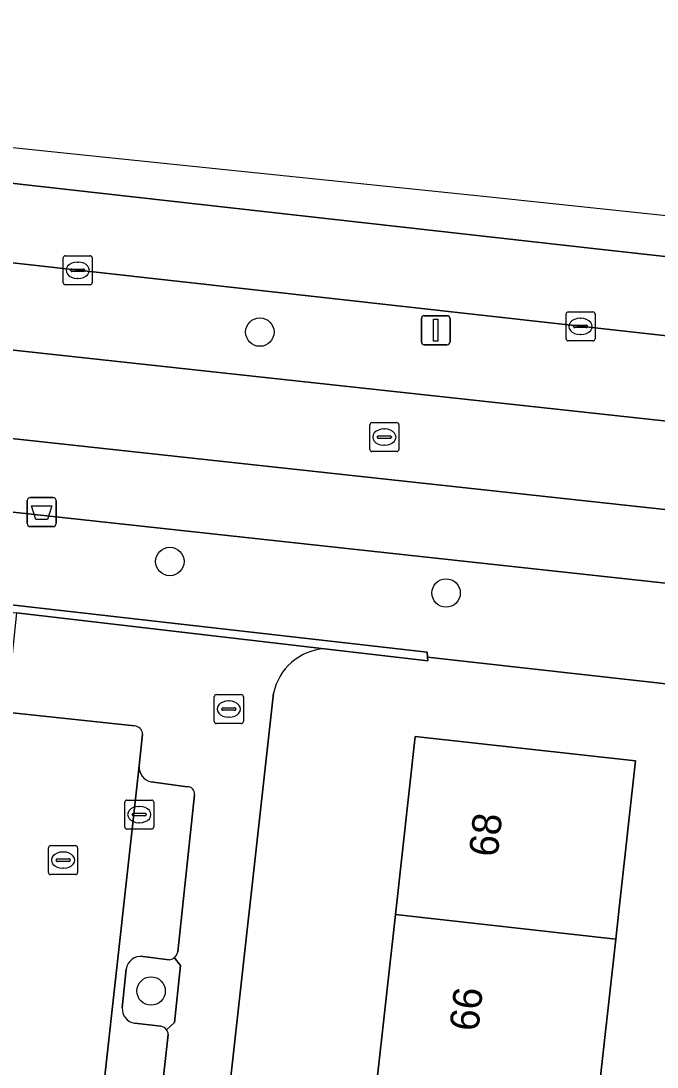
# Model space of a CAD drawing. Extents: x 161928 to 163071, y 386474 to 387428.
# Drawn here: x 162139.1 to 162161, y 387385.23 to 387421.25 of the extents above; entities that cross this region are included whole.
import ezdxf

# ---------------------------------------------------------------- set-up
doc = ezdxf.new("R2010")
doc.units = 0
for name, color, linetype in [('IMGEO_Afvalbak', 7, 'Continuous'), ('IMGEO_Berm_groen', 7, 'Continuous'), ('IMGEO_Boom', 7, 'Continuous'), ('IMGEO_Brandkraan', 7, 'Continuous'), ('IMGEO_Erf', 7, 'Continuous'), ('IMGEO_Fietspad_gesloten', 7, 'Continuous'), ('IMGEO_Groenvoorziening', 7, 'Continuous'), ('IMGEO_Kolk', 7, 'Continuous'), ('IMGEO_Lichtmast', 7, 'Continuous'), ('IMGEO_Muur', 7, 'Continuous'), ('IMGEO_Pand', 7, 'Continuous'), ('IMGEO_Pand_nummerreeks', 7, 'Continuous'), ('IMGEO_Parkeervlak_open', 7, 'Continuous'), ('IMGEO_Rijbaan_lokaal_gesloten', 7, 'Continuous'), ('IMGEO_Rijbaan_lokaal_open', 7, 'Continuous'), ('IMGEO_Rioolput', 7, 'Continuous'), ('IMGEO_Voetpad_open', 7, 'Continuous')]:
    doc.layers.add(name, color=color, linetype=linetype)

msp = doc.modelspace()

# ---------------------------------------------------------------- linework, layer by layer
at = {"layer": 'IMGEO_Afvalbak'}
for p, q in [((162139.315, 387403.943), (162139.315, 387404.743)), ((162139.315, 387404.743), (162139.315, 387403.943)), ((162139.415, 387404.843), (162140.205, 387404.843)), ((162140.205, 387404.843), (162139.415, 387404.843)), ((162140.305, 387404.743), (162140.305, 387403.943)), ((162140.305, 387403.943), (162140.305, 387404.743)), ((162140.205, 387403.843), (162139.415, 387403.843)), ((162139.415, 387403.843), (162140.205, 387403.843))]:
    msp.add_line(p, q, dxfattribs=at)
msp.add_lwpolyline([(162139.458, 387404.557), (162140.162, 387404.557), (162140.013, 387404.087), (162139.607, 387404.087), (162139.458, 387404.557)], dxfattribs=at)
for centre, start, end in [((162139.415, 387404.743), 90, 180), ((162139.415, 387404.743), 90, 180), ((162140.205, 387404.743), 0, 90), ((162140.205, 387404.743), 360, 90), ((162139.415, 387403.943), 180, 270), ((162139.415, 387403.943), 180, 270), ((162140.205, 387403.943), 270, 0), ((162140.205, 387403.943), 270, 0)]:
    msp.add_arc(centre, 0.1, start, end, dxfattribs=at)
at = {"layer": 'IMGEO_Berm_groen'}
for points in [[(162181.594, 387408.144), (162096.316, 387417.659)], [(162095.965, 387414.572), (162171.263, 387406.391), (162181.236, 387405.152)]]:
    msp.add_lwpolyline(points, dxfattribs=at)
msp.add_lwpolyline([(162165.613, 387401.423), (162132.273, 387405.055), (162131.895, 387401.933), (162153.086, 387399.523), (162153.1, 387399.352), (162172.594, 387397.165), (162172.889, 387397.132), (162173.252, 387400.528)], close=True, dxfattribs=at)
at = {"layer": 'IMGEO_Boom'}
for centre in [(162147.321, 387410.539), (162144.224, 387402.641), (162153.735, 387401.557), (162143.578, 387387.849)]:
    msp.add_circle(centre, 0.489, dxfattribs=at)
at = {"layer": 'IMGEO_Brandkraan'}
for p, q in [((162145.754, 387397.133), (162145.754, 387397.985)), ((162145.829, 387398.059), (162146.681, 387398.059)), ((162146.242, 387397.839), (162146.267, 387397.839)), ((162146.755, 387397.985), (162146.755, 387397.133)), ((162146.013, 387397.553), (162146.013, 387397.565)), ((162146.451, 387397.516), (162146.053, 387397.516)), ((162146.056, 387397.602), (162146.454, 387397.602)), ((162146.497, 387397.565), (162146.497, 387397.553)), ((162146.681, 387397.059), (162145.829, 387397.059)), ((162146.265, 387397.279), (162146.24, 387397.279))]:
    msp.add_line(p, q, dxfattribs=at)
for points in [[(162145.754, 387397.133), (162145.754, 387397.985)], [(162145.829, 387398.059), (162146.681, 387398.059)], [(162146.755, 387397.985), (162146.755, 387397.133)], [(162146.681, 387397.059), (162145.829, 387397.059)]]:
    msp.add_lwpolyline(points, dxfattribs=at)
for centre, radius, start, end in [((162145.831, 387397.983), 0.0765, 91.552, 178.448), ((162145.831, 387397.983), 0.0765, 91.552, 178.448), ((162146.679, 387397.983), 0.0765, 1.552, 88.448), ((162146.679, 387397.983), 0.0765, 1.552, 88.448), ((162146.053, 387397.562), 0.0403, 85.8775, 175.7526), ((162146.05, 387397.552), 0.0366, 178.938, 274.7102), ((162146.454, 387397.559), 0.043, 264.8664, 352.4533), ((162146.458, 387397.564), 0.0386, 1.7309, 96.639), ((162145.831, 387397.135), 0.0765, 181.552, 268.448), ((162145.831, 387397.135), 0.0765, 181.552, 268.448), ((162146.679, 387397.135), 0.0765, 271.552, 358.448), ((162146.679, 387397.135), 0.0765, 271.552, 358.448)]:
    msp.add_arc(centre, radius, start, end, dxfattribs=at)
for centre, major_axis, ratio, start_param, end_param in [((162146.241, 387397.559), (-0.387, 0.002), 0.722429, 4.712389, 7.853982), ((162146.266, 387397.559), (-0.39, 0.002), 0.717154, 1.570796, 4.712389)]:
    msp.add_ellipse(centre, major_axis=major_axis, ratio=ratio, start_param=start_param, end_param=end_param, dxfattribs=at)
at = {"layer": 'IMGEO_Erf'}
for points in [[(162166.839, 387369.185), (162169.576, 387368.877), (162169.954, 387372.214), (162167.217, 387372.523), (162167.687, 387376.689), (162168.187, 387381.13), (162170.924, 387380.822), (162171.301, 387384.159), (162168.564, 387384.468), (162169.034, 387388.634), (162169.534, 387393.075), (162172.101, 387392.786), (162172.594, 387397.165), (162153.1, 387399.352), (162153.111, 387399.218), (162149.547, 387399.634)], [(162147.797, 387398.11), (162141.026, 387337.206)], [(162151.327, 387384.52), (162151.989, 387390.483), (162152.67, 387396.618), (162160.255, 387395.777), (162159.704, 387390.808), (162159.576, 387389.641), (162158.914, 387383.678)]]:
    msp.add_lwpolyline(points, dxfattribs=at)
msp.add_arc((162149.669, 387397.727), 1.911, 93.6582, 168.4443, dxfattribs=at)
at = {"layer": 'IMGEO_Fietspad_gesloten'}
for points in [[(162181.236, 387405.152), (162171.263, 387406.391), (162095.965, 387414.572)], [(162093.779, 387411.765), (162183.652, 387401.998), (162199.537, 387400.327), (162209.041, 387399.328), (162216.216, 387398.494), (162223.632, 387397.632)]]:
    msp.add_lwpolyline(points, dxfattribs=at)
at = {"layer": 'IMGEO_Groenvoorziening'}
for points in [[(162144.2, 387388.928), (162143.29, 387389.035)], [(162144.111, 387386.514), (162144.379, 387386.767), (162144.586, 387388.735), (162144.371, 387389)], [(162142.723, 387388.606), (162142.586, 387387.271)], [(162143.004, 387386.743), (162143.915, 387386.638)]]:
    msp.add_lwpolyline(points, dxfattribs=at)
for centre, radius, start, end in [((162143.221, 387388.537), 0.503, 82.135, 172.0883), ((162144.158, 387389.268), 0.342, 277.1144, 308.5529), ((162143.088, 387387.239), 0.503, 176.3005, 260.4344), ((162143.859, 387386.333), 0.31, 35.7463, 79.6145)]:
    msp.add_arc(centre, radius, start, end, dxfattribs=at)
at = {"layer": 'IMGEO_Kolk'}
for p, q in [((162140.55, 387412.241), (162140.55, 387413.093)), ((162140.625, 387413.167), (162141.477, 387413.167)), ((162141.038, 387412.947), (162141.063, 387412.947)), ((162141.551, 387413.093), (162141.551, 387412.241)), ((162140.809, 387412.661), (162140.809, 387412.673)), ((162141.247, 387412.624), (162140.849, 387412.624)), ((162140.852, 387412.71), (162141.25, 387412.71)), ((162141.293, 387412.673), (162141.293, 387412.661)), ((162141.061, 387412.387), (162141.036, 387412.387)), ((162141.477, 387412.167), (162140.625, 387412.167)), ((162157.865, 387410.309), (162157.865, 387411.161)), ((162157.94, 387411.235), (162158.792, 387411.235)), ((162158.866, 387411.161), (162158.866, 387410.309)), ((162158.124, 387410.729), (162158.124, 387410.741)), ((162158.167, 387410.778), (162158.565, 387410.778)), ((162158.353, 387411.015), (162158.378, 387411.015)), ((162158.608, 387410.741), (162158.608, 387410.729)), ((162158.562, 387410.692), (162158.164, 387410.692)), ((162158.376, 387410.455), (162158.351, 387410.455)), ((162158.792, 387410.235), (162157.94, 387410.235)), ((162142.671, 387393.501), (162142.671, 387394.353)), ((162142.746, 387394.427), (162143.598, 387394.427)), ((162143.159, 387394.207), (162143.184, 387394.207)), ((162143.672, 387394.353), (162143.672, 387393.501)), ((162142.93, 387393.921), (162142.93, 387393.933)), ((162143.368, 387393.884), (162142.97, 387393.884)), ((162142.973, 387393.97), (162143.371, 387393.97)), ((162143.414, 387393.933), (162143.414, 387393.921)), ((162143.182, 387393.647), (162143.157, 387393.647)), ((162143.598, 387393.427), (162142.746, 387393.427))]:
    msp.add_line(p, q, dxfattribs=at)
for points in [[(162140.55, 387412.241), (162140.55, 387413.093)], [(162140.625, 387413.167), (162141.477, 387413.167)], [(162141.551, 387413.093), (162141.551, 387412.241)], [(162141.477, 387412.167), (162140.625, 387412.167)], [(162157.865, 387410.309), (162157.865, 387411.161)], [(162157.94, 387411.235), (162158.792, 387411.235)], [(162158.866, 387411.161), (162158.866, 387410.309)], [(162158.792, 387410.235), (162157.94, 387410.235)], [(162142.671, 387393.501), (162142.671, 387394.353)], [(162142.746, 387394.427), (162143.598, 387394.427)], [(162143.672, 387394.353), (162143.672, 387393.501)], [(162143.598, 387393.427), (162142.746, 387393.427)]]:
    msp.add_lwpolyline(points, dxfattribs=at)
for centre, radius, start, end in [((162140.627, 387413.091), 0.0765, 91.552, 178.448), ((162140.627, 387413.091), 0.0765, 91.552, 178.448), ((162141.475, 387413.091), 0.0765, 1.552, 88.448), ((162141.475, 387413.091), 0.0765, 1.552, 88.448), ((162140.849, 387412.67), 0.0403, 85.8775, 175.7526), ((162140.846, 387412.66), 0.0366, 178.938, 274.7102), ((162141.25, 387412.667), 0.043, 264.8664, 352.4533), ((162141.254, 387412.672), 0.0386, 1.7309, 96.639), ((162140.627, 387412.243), 0.0765, 181.552, 268.448), ((162140.627, 387412.243), 0.0765, 181.552, 268.448), ((162141.475, 387412.243), 0.0765, 271.552, 358.448), ((162141.475, 387412.243), 0.0765, 271.552, 358.448), ((162157.942, 387411.159), 0.0765, 91.552, 178.448), ((162157.942, 387411.159), 0.0765, 91.552, 178.448), ((162158.79, 387411.159), 0.0765, 1.552, 88.448), ((162158.79, 387411.159), 0.0765, 1.552, 88.448), ((162158.164, 387410.738), 0.0403, 85.8775, 175.7526), ((162158.569, 387410.74), 0.0386, 1.7309, 96.639), ((162158.161, 387410.728), 0.0366, 178.938, 274.7102), ((162158.565, 387410.735), 0.043, 264.8664, 352.4533), ((162157.942, 387410.311), 0.0765, 181.552, 268.448), ((162157.942, 387410.311), 0.0765, 181.552, 268.448), ((162158.79, 387410.311), 0.0765, 271.552, 358.448), ((162158.79, 387410.311), 0.0765, 271.552, 358.448), ((162142.748, 387394.351), 0.0765, 91.552, 178.448), ((162142.748, 387394.351), 0.0765, 91.552, 178.448), ((162143.596, 387394.351), 0.0765, 1.552, 88.448), ((162143.596, 387394.351), 0.0765, 1.552, 88.448), ((162142.97, 387393.93), 0.0403, 85.8775, 175.7526), ((162142.967, 387393.92), 0.0366, 178.938, 274.7102), ((162143.371, 387393.927), 0.043, 264.8664, 352.4533), ((162143.375, 387393.932), 0.0386, 1.7309, 96.639), ((162142.748, 387393.503), 0.0765, 181.552, 268.448), ((162142.748, 387393.503), 0.0765, 181.552, 268.448), ((162143.596, 387393.503), 0.0765, 271.552, 358.448), ((162143.596, 387393.503), 0.0765, 271.552, 358.448)]:
    msp.add_arc(centre, radius, start, end, dxfattribs=at)
for centre, major_axis, ratio, start_param, end_param in [((162141.037, 387412.667), (-0.387, 0.002), 0.722429, 4.712389, 7.853982), ((162141.062, 387412.667), (-0.39, 0.002), 0.717154, 1.570796, 4.712389), ((162158.352, 387410.735), (-0.387, 0.002), 0.722429, 4.712389, 7.853982), ((162158.377, 387410.735), (-0.39, 0.002), 0.717154, 1.570796, 4.712389), ((162143.158, 387393.927), (-0.387, 0.002), 0.722429, 4.712389, 7.853982), ((162143.183, 387393.927), (-0.39, 0.002), 0.717154, 1.570796, 4.712389)]:
    msp.add_ellipse(centre, major_axis=major_axis, ratio=ratio, start_param=start_param, end_param=end_param, dxfattribs=at)
at = {"layer": 'IMGEO_Lichtmast'}
for p, q in [((162152.985, 387411.104), (162153.775, 387411.104)), ((162153.775, 387411.104), (162152.985, 387411.104)), ((162152.885, 387410.204), (162152.885, 387411.004)), ((162152.885, 387411.004), (162152.885, 387410.204)), ((162153.875, 387411.004), (162153.875, 387410.204)), ((162153.875, 387410.204), (162153.875, 387411.004)), ((162153.775, 387410.104), (162152.985, 387410.104)), ((162152.985, 387410.104), (162153.775, 387410.104))]:
    msp.add_line(p, q, dxfattribs=at)
msp.add_lwpolyline([(162153.305, 387410.979), (162153.455, 387410.979), (162153.455, 387410.229), (162153.305, 387410.229), (162153.305, 387410.979)], dxfattribs=at)
for centre, start, end in [((162152.985, 387411.004), 90, 180), ((162152.985, 387411.004), 90, 180), ((162153.775, 387411.004), 0, 90), ((162153.775, 387411.004), 360, 90), ((162152.985, 387410.204), 180, 270), ((162152.985, 387410.204), 180, 270), ((162153.775, 387410.204), 270, 0), ((162153.775, 387410.204), 270, 0)]:
    msp.add_arc(centre, 0.1, start, end, dxfattribs=at)
at = {"layer": 'IMGEO_Muur'}
msp.add_lwpolyline([(162131.895, 387401.933), (162132.273, 387405.055), (162131.996, 387405.085), (162131.59, 387401.731), (162131.251, 387398.932), (162131.528, 387398.9), (162131.867, 387401.699), (162138.947, 387400.872), (162149.547, 387399.634), (162153.111, 387399.218), (162153.1, 387399.352), (162153.086, 387399.523)], close=True, dxfattribs=at)
at = {"layer": 'IMGEO_Pand'}
for points in [[(162159.704, 387390.808), (162160.255, 387395.777), (162152.67, 387396.618), (162151.989, 387390.483), (162159.576, 387389.641)], [(162159.576, 387389.641), (162151.989, 387390.483), (162151.327, 387384.52), (162158.914, 387383.678)]]:
    msp.add_lwpolyline(points, close=True, dxfattribs=at)
at = {"layer": 'IMGEO_Parkeervlak_open'}
for points in [[(162143.165, 387395.601), (162139.246, 387360.16), (162136.099, 387331.767)], [(162144.822, 387394.887), (162143.582, 387395.05)], [(162144.493, 387389.203), (162145.076, 387394.61)], [(162143.29, 387389.035), (162144.2, 387388.928)], [(162142.586, 387387.271), (162142.723, 387388.606)], [(162143.915, 387386.638), (162143.004, 387386.743)], [(162142.904, 387374.953), (162144.166, 387386.356)]]:
    msp.add_lwpolyline(points, dxfattribs=at)
for centre, radius, start, end in [((162143.693, 387395.567), 0.529, 176.3229, 257.9144), ((162144.83, 387394.64), 0.247, 353.0942, 91.9454), ((162144.153, 387389.269), 0.347, 309.0357, 348.9538), ((162143.221, 387388.537), 0.503, 82.135, 172.0883), ((162144.158, 387389.268), 0.342, 277.1144, 308.5529), ((162143.088, 387387.239), 0.503, 176.3005, 260.4344), ((162143.859, 387386.333), 0.31, 35.7463, 79.6145), ((162143.873, 387386.343), 0.293, 2.6298, 35.7564)]:
    msp.add_arc(centre, radius, start, end, dxfattribs=at)
at = {"layer": 'IMGEO_Rijbaan_lokaal_gesloten'}
for points in [[(162096.771, 387421.253), (162096.67, 387420.483), (162108.698, 387419.025), (162126.066, 387417.09), (162158.899, 387413.409), (162193.872, 387409.531), (162213.835, 387407.313), (162230.26, 387405.606), (162263.092, 387402.05), (162303.555, 387397.582), (162309.376, 387396.694), (162314.166, 387395.814), (162321.543, 387394.925), (162321.659, 387394.901), (162321.901, 387396.97), (162321.901, 387396.97), (162236.962, 387406.541), (162202.411, 387410.194), (162155.241, 387415.181), (162141.573, 387416.6), (162096.771, 387421.253)], [(162096.67, 387420.483), (162096.329, 387417.871), (162096.316, 387417.659), (162181.594, 387408.144), (162185.5, 387407.688), (162190.624, 387407.135), (162194.534, 387406.71), (162207.136, 387405.306), (162298.195, 387395.197)], [(162314.166, 387395.814), (162309.376, 387396.694), (162303.555, 387397.582), (162263.092, 387402.05), (162230.26, 387405.606), (162213.835, 387407.313), (162193.872, 387409.531), (162158.899, 387413.409), (162126.066, 387417.09), (162108.698, 387419.025), (162096.67, 387420.483)]]:
    msp.add_lwpolyline(points, dxfattribs=at)
at = {"layer": 'IMGEO_Rijbaan_lokaal_open'}
for points in [[(162143.006, 387396.977), (162138.589, 387397.452)], [(162139.246, 387360.16), (162143.165, 387395.601), (162143.284, 387396.695)]]:
    msp.add_lwpolyline(points, dxfattribs=at)
msp.add_arc((162142.999, 387396.692), 0.285, 0.54, 88.6415, dxfattribs=at)
at = {"layer": 'IMGEO_Rioolput'}
for p, q in [((162151.108, 387406.498), (162151.108, 387407.35)), ((162151.183, 387407.424), (162152.035, 387407.424)), ((162151.596, 387407.204), (162151.621, 387407.204)), ((162152.109, 387407.35), (162152.109, 387406.498)), ((162151.367, 387406.918), (162151.367, 387406.93)), ((162151.805, 387406.881), (162151.407, 387406.881)), ((162151.41, 387406.967), (162151.808, 387406.967)), ((162151.851, 387406.93), (162151.851, 387406.918)), ((162152.035, 387406.424), (162151.183, 387406.424)), ((162151.619, 387406.644), (162151.594, 387406.644)), ((162140.048, 387391.932), (162140.048, 387392.784)), ((162140.123, 387392.858), (162140.975, 387392.858)), ((162141.049, 387392.784), (162141.049, 387391.932)), ((162140.35, 387392.401), (162140.748, 387392.401)), ((162140.536, 387392.638), (162140.561, 387392.638)), ((162140.307, 387392.352), (162140.307, 387392.364)), ((162140.745, 387392.315), (162140.347, 387392.315)), ((162140.559, 387392.078), (162140.534, 387392.078)), ((162140.791, 387392.364), (162140.791, 387392.352)), ((162140.975, 387391.858), (162140.123, 387391.858))]:
    msp.add_line(p, q, dxfattribs=at)
for points in [[(162151.108, 387406.498), (162151.108, 387407.35)], [(162151.183, 387407.424), (162152.035, 387407.424)], [(162152.109, 387407.35), (162152.109, 387406.498)], [(162152.035, 387406.424), (162151.183, 387406.424)], [(162140.048, 387391.932), (162140.048, 387392.784)], [(162140.123, 387392.858), (162140.975, 387392.858)], [(162141.049, 387392.784), (162141.049, 387391.932)], [(162140.975, 387391.858), (162140.123, 387391.858)]]:
    msp.add_lwpolyline(points, dxfattribs=at)
for centre, radius, start, end in [((162151.185, 387407.348), 0.0765, 91.552, 178.448), ((162151.185, 387407.348), 0.0765, 91.552, 178.448), ((162152.033, 387407.348), 0.0765, 1.552, 88.448), ((162152.033, 387407.348), 0.0765, 1.552, 88.448), ((162151.407, 387406.927), 0.0403, 85.8775, 175.7526), ((162151.404, 387406.917), 0.0366, 178.938, 274.7102), ((162151.808, 387406.924), 0.043, 264.8664, 352.4533), ((162151.812, 387406.929), 0.0386, 1.7309, 96.639), ((162151.185, 387406.5), 0.0765, 181.552, 268.448), ((162151.185, 387406.5), 0.0765, 181.552, 268.448), ((162152.033, 387406.5), 0.0765, 271.552, 358.448), ((162152.033, 387406.5), 0.0765, 271.552, 358.448), ((162140.125, 387392.782), 0.0765, 91.552, 178.448), ((162140.125, 387392.782), 0.0765, 91.552, 178.448), ((162140.973, 387392.782), 0.0765, 1.552, 88.448), ((162140.973, 387392.782), 0.0765, 1.552, 88.448), ((162140.347, 387392.361), 0.0403, 85.8775, 175.7526), ((162140.752, 387392.363), 0.0386, 1.7309, 96.639), ((162140.344, 387392.351), 0.0366, 178.938, 274.7102), ((162140.748, 387392.358), 0.043, 264.8664, 352.4533), ((162140.125, 387391.934), 0.0765, 181.552, 268.448), ((162140.125, 387391.934), 0.0765, 181.552, 268.448), ((162140.973, 387391.934), 0.0765, 271.552, 358.448), ((162140.973, 387391.934), 0.0765, 271.552, 358.448)]:
    msp.add_arc(centre, radius, start, end, dxfattribs=at)
for centre, major_axis, ratio, start_param, end_param in [((162151.595, 387406.924), (-0.387, 0.002), 0.722429, 4.712389, 7.853982), ((162151.62, 387406.924), (-0.39, 0.002), 0.717154, 1.570796, 4.712389), ((162140.535, 387392.358), (-0.387, 0.002), 0.722429, 4.712389, 7.853982), ((162140.56, 387392.358), (-0.39, 0.002), 0.717154, 1.570796, 4.712389)]:
    msp.add_ellipse(centre, major_axis=major_axis, ratio=ratio, start_param=start_param, end_param=end_param, dxfattribs=at)
at = {"layer": 'IMGEO_Voetpad_open'}
for points in [[(162089.986, 387409.739), (162092.989, 387409.335), (162093.344, 387409.296), (162128.78, 387405.436), (162129.098, 387405.401), (162131.996, 387405.085), (162132.273, 387405.055), (162165.613, 387401.423), (162173.252, 387400.528), (162174.791, 387400.348), (162202.852, 387397.059), (162212.061, 387396.085), (162215.583, 387395.363), (162215.814, 387397.169), (162199.392, 387398.955), (162187.422, 387400.256), (162183.521, 387400.684), (162183.652, 387401.998), (162093.779, 387411.765)], [(162149.547, 387399.634), (162138.947, 387400.872), (162138.589, 387397.452), (162143.006, 387396.977)], [(162141.026, 387337.206), (162147.797, 387398.11)], [(162143.284, 387396.695), (162143.165, 387395.601)], [(162143.582, 387395.05), (162144.822, 387394.887)], [(162145.076, 387394.61), (162144.493, 387389.203)], [(162144.371, 387389), (162144.586, 387388.735), (162144.379, 387386.767), (162144.111, 387386.514)], [(162144.166, 387386.356), (162142.904, 387374.953)]]:
    msp.add_lwpolyline(points, dxfattribs=at)
for centre, radius, start, end in [((162149.669, 387397.727), 1.911, 93.6582, 168.4443), ((162142.999, 387396.692), 0.285, 0.54, 88.6415), ((162143.693, 387395.567), 0.529, 176.3229, 257.9144), ((162144.83, 387394.64), 0.247, 353.0942, 91.9454), ((162144.153, 387389.269), 0.347, 309.0357, 348.9538), ((162143.873, 387386.343), 0.293, 2.6298, 35.7564)]:
    msp.add_arc(centre, radius, start, end, dxfattribs=at)

# ---------------------------------------------------------------- texts
at = {"layer": 'IMGEO_Pand_nummerreeks'}
for s, p in [('68', (162155.507, 387392.439)), ('66', (162154.841, 387386.439))]:
    msp.add_text(s, height=1, rotation=83.6674, dxfattribs=at).set_placement(p)

doc.saveas('drawing.dxf')
